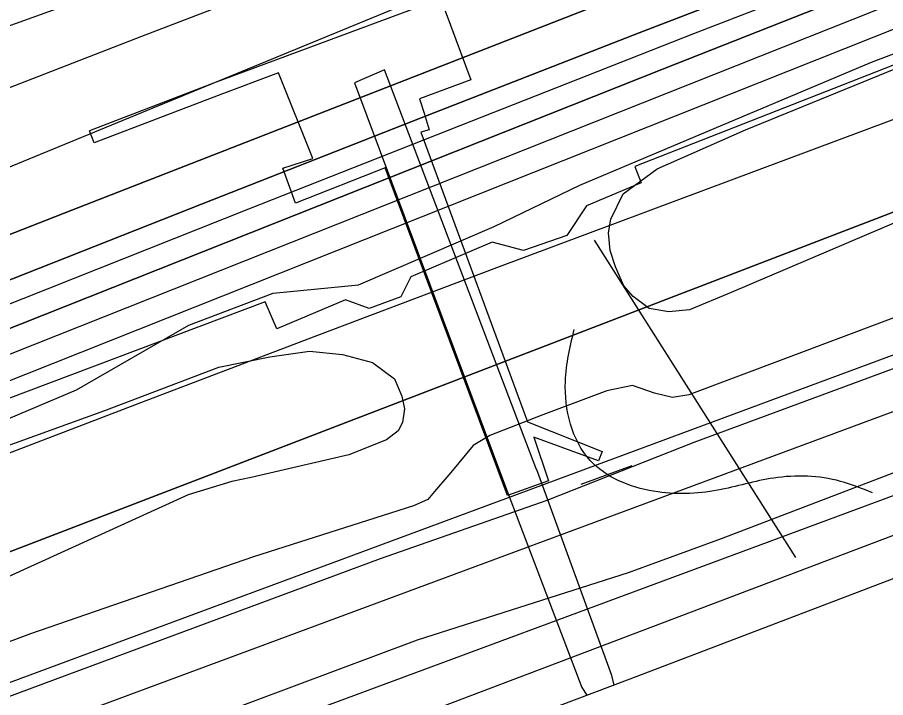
# Model space of a CAD drawing. Extents: x 3651524 to 3689615, y 505651 to 531377.
# Drawn here: x 3673571.8 to 3674060.2, y 514313.9 to 514696.6 of the extents above; entities that cross this region are included whole.
import ezdxf

# ---------------------------------------------------------------- set-up
doc = ezdxf.new("R2010")
doc.units = 0
for name, color, linetype in [('V-CHAN-DOCK', 7, 'Continuous'), ('V-FLOD-BASE', 7, 'Continuous'), ('V-LEVE-TOET', 7, 'Continuous'), ('V-RIVR-EDGE', 7, 'Continuous'), ('V-ROAD-CNTR', 7, 'Continuous'), ('V-RRAP-RVMT', 7, 'Continuous'), ('V-SITE-OTLN', 7, 'Continuous'), ('V-SITE-VEGE', 7, 'Continuous'), ('V-SURV-LINE', 7, 'Continuous'), ('V-TOPO-DPTH', 7, 'Continuous'), ('V-TOPO-MAJR', 7, 'Continuous'), ('V-TOPO-MINR', 7, 'Continuous'), ('V-TOPO-WATR', 7, 'Continuous'), ('V-UTIL-LINE', 7, 'Continuous')]:
    doc.layers.add(name, color=color, linetype=linetype)

msp = doc.modelspace()

# ---------------------------------------------------------------- linework, layer by layer
at = {"layer": 'V-CHAN-DOCK'}
msp.add_line((3673614.976, 514625.902), (3673612.369, 514632.693), dxfattribs=at)
for points in [[(3673915.889, 514746.697), (3673846.333, 514720.685), (3673682.159, 514659.509), (3673612.369, 514632.693)], [(3673812.363, 514700.262), (3673826.848, 514661.455), (3673798.074, 514650.734), (3673800.712, 514642.709)], [(3673718.675, 514665.352), (3673684.731, 514652.706), (3673614.976, 514625.902)], [(3673778.616, 514611.922), (3673728.223, 514592.079), (3673721.19, 514611.787), (3673737.934, 514617.241), (3673718.675, 514665.352)], [(3673800.712, 514642.709), (3673803.46, 514633.307), (3673798.69, 514631.914), (3673858.84, 514469.045), (3673900.726, 514452.313), (3673898.758, 514447.109), (3673862.328, 514460.388), (3673870.561, 514435.896), (3673847.555, 514427.667), (3673778.616, 514611.922)]]:
    msp.add_lwpolyline(points, dxfattribs=at)
at = {"layer": 'V-FLOD-BASE'}
msp.add_line((3673889.003, 514434.002), (3673917.654, 514444.459), dxfattribs=at)
msp.add_lwpolyline([(3673146.537, 514159.764), (3673190.262, 514171.174), (3673201.946, 514175.145), (3673242.904, 514190.491), (3673347.393, 514230.304), (3673452.275, 514270.643), (3673558.865, 514311.513), (3673653.907, 514346.837), (3673776.121, 514392.081), (3673869.721, 514425.036), (3673952.55, 514457.568), (3674077.783, 514503.871), (3674171.772, 514539.455), (3674221.26, 514558.895)], dxfattribs=at)
at = {"layer": 'V-LEVE-TOET'}
for points in [[(3674203.635, 514579.494), (3674087.669, 514536.201), (3673949.564, 514484.276), (3673940.336, 514482.804), (3673930.172, 514485.153), (3673917.894, 514489.474), (3673903.392, 514486.535), (3673867.286, 514472.99), (3673837.504, 514461.308), (3673828.153, 514455.743), (3673815.66, 514440.543), (3673806.454, 514429.834), (3673802.772, 514425.341), (3673794.602, 514421.759), (3673704.585, 514393.042), (3673579.253, 514349.725), (3673430.736, 514294.214), (3673292.629, 514243.081), (3673153.462, 514194.189), (3673071.343, 514171.162), (3672961.808, 514140.679), (3672868.763, 514109.314), (3672804.323, 514085.146), (3672773.621, 514072.01)], [(3674202.406, 514492.595), (3674080.976, 514446.527), (3673967.667, 514403.235), (3673915.4, 514384.09), (3673796.702, 514346.159), (3673658.369, 514294.412), (3673471.833, 514223.791), (3673299.312, 514160.289), (3673201.584, 514125.821), (3673136.867, 514103.498), (3673032.699, 514075.045), (3673025.619, 514074.764), (3673018.156, 514077.711), (3673007.374, 514082.848), (3673003.175, 514083.1), (3672961.914, 514067.26), (3672931.127, 514057.217), (3672831.428, 514023.663), (3672718.931, 513971.062)]]:
    msp.add_lwpolyline(points, dxfattribs=at)
at = {"layer": 'V-RIVR-EDGE'}
msp.add_lwpolyline([(3673501.735, 514443.422), (3673605.099, 514486.99), (3673668.224, 514523.454), (3673715.694, 514541.346), (3673763.732, 514546.03), (3673840.054, 514578.859), (3673888.138, 514602.153), (3673960.252, 514632.591), (3674052.198, 514671.385), (3674127.91, 514700.014), (3674191.018, 514729.874), (3674239.078, 514743.563), (3674285.916, 514748.25), (3674339.395, 514768.528), (3674387.477, 514791.222), (3674436.752, 514810.911), (3674528.672, 514838.899), (3674604.976, 514864.524), (3674644.067, 514892.643), (3674667.483, 514893.786), (3674714.357, 514913.481), (3674784.678, 514946.925), (3674864.629, 514990.551)], dxfattribs=at)
at = {"layer": 'V-ROAD-CNTR'}
msp.add_lwpolyline([(3673561.593, 514241.193), (3674152.535, 514460.139)], dxfattribs=at)
msp.add_spline([(3674052.706, 514429.119), (3674034.832, 514435.549), (3673997.264, 514437.405), (3673965.681, 514430.579), (3673929.707, 514429.956), (3673894.035, 514447.311), (3673880.067, 514491.682), (3673885.055, 514521.023)], degree=3, dxfattribs=at)
at = {"layer": 'V-RRAP-RVMT'}
msp.add_lwpolyline([(3674299.881, 514769.994), (3674302.712, 514763.262), (3673919.033, 514612.627), (3673922.637, 514603.584), (3673891.869, 514590.623), (3673880.865, 514573.89), (3673856.434, 514565.362), (3673838.939, 514570.166), (3673793.222, 514550.544), (3673787.44, 514539.403), (3673769.619, 514532.721), (3673756.46, 514537.705), (3673717.857, 514521.308), (3673711.236, 514536.484), (3673517.531, 514463.673)], dxfattribs=at)
at = {"layer": 'V-SITE-OTLN'}
msp.add_lwpolyline([(3674884.886, 513586.691), (3674650.707, 513515.621), (3674434.078, 513452.967), (3674143.889, 513355.386), (3674063.067, 513326.609), (3673628.897, 513193.61), (3673436.344, 514166.883), (3674074.48, 514409.01), (3674225.471, 514470.088), (3674407.327, 514535.339), (3674600.652, 514605.747), (3674670.688, 514630.016), (3674771.109, 514669.848), (3674961.09, 514740.315)], dxfattribs=at)
at = {"layer": 'V-SITE-VEGE'}
for points in [[(3674442.526, 514744.935), (3674308.982, 514685.58), (3674217.269, 514645.607), (3674190.163, 514634.266), (3673973.344, 514541.766), (3673949.888, 514532.038), (3673938.247, 514530.825), (3673927.194, 514532.771), (3673918.101, 514539.455), (3673912.952, 514545.561), (3673908.191, 514556.204), (3673905.209, 514565.469), (3673904.394, 514575.334), (3673905.559, 514583.033), (3673912.627, 514597.256), (3673931.73, 514611.316), (3673981.4, 514633.344), (3674089.42, 514677.421), (3674119.399, 514683.416), (3674144.444, 514689.005), (3674158.043, 514695.157), (3674170.652, 514702.884)], [(3673520.304, 514438.96), (3673621.038, 514475.322), (3673685.106, 514499.755), (3673713.899, 514505.549), (3673736.187, 514508.762), (3673754.74, 514506.837), (3673771.523, 514502.34), (3673783.975, 514493.296), (3673788.145, 514483.441), (3673789.544, 514476.34), (3673788.381, 514468.642), (3673786.023, 514463.901), (3673779.525, 514458.951), (3673758.236, 514450.413), (3673703.415, 514437.643), (3673692.372, 514435.448), (3673667.923, 514427.889), (3673564.651, 514380.864)]]:
    msp.add_lwpolyline(points, dxfattribs=at)
at = {"layer": 'V-SURV-LINE'}
for points in [[(3673204.656, 514187.935), (3674198.97, 514556.583)], [(3674209.403, 514528.455), (3673215.088, 514159.807)]]:
    msp.add_lwpolyline(points, dxfattribs=at)
at = {"layer": 'V-TOPO-DPTH'}
for points in [[(3673369.07, 514530.871), (3674037.096, 514805.752), (3674101.315, 514831.824), (3674165.692, 514857.494), (3674230.308, 514882.557), (3674295.083, 514907.216), (3674409.443, 514950.138), (3674417.173, 514952.988), (3674424.924, 514955.778), (3674432.708, 514958.477), (3674440.513, 514961.115), (3674479.115, 514973.914), (3674503.722, 514981.973), (3674528.367, 514989.909), (3674553.07, 514997.664), (3674577.812, 515005.298), (3674602.561, 515012.909), (3674627.28, 515020.613), (3674651.957, 515028.455), (3674676.604, 515036.39), (3675470.188, 515294.321)], [(3673369.07, 514530.871), (3674037.096, 514805.752), (3674101.315, 514831.824), (3674165.692, 514857.494), (3674230.308, 514882.557), (3674295.083, 514907.216), (3674409.443, 514950.138), (3674417.173, 514952.988), (3674424.924, 514955.778), (3674432.708, 514958.477), (3674440.513, 514961.115), (3674479.115, 514973.914), (3674503.722, 514981.973), (3674528.367, 514989.909), (3674553.07, 514997.664), (3674577.812, 515005.298), (3674602.561, 515012.909), (3674627.28, 515020.613), (3674651.957, 515028.455), (3674676.604, 515036.39), (3675470.188, 515294.321)], [(3672651.783, 514221.387), (3672786.244, 514272.462), (3672920.651, 514323.676), (3673284.698, 514462.717), (3673292.65, 514465.773), (3673300.593, 514468.851), (3673308.523, 514471.962), (3673316.445, 514475.095), (3673401.163, 514508.803), (3673451.457, 514528.757), (3673501.777, 514548.647), (3673552.135, 514568.439), (3673602.519, 514588.165), (3674373.065, 514888.996), (3674407.128, 514902.038), (3674441.3, 514914.782), (3674475.636, 514927.079), (3674510.081, 514939.076), (3675229.443, 515184.377)], [(3675229.443, 515184.377), (3674510.081, 514939.076), (3674475.636, 514927.079), (3674441.3, 514914.782), (3674407.128, 514902.038), (3674373.065, 514888.996), (3673602.519, 514588.165), (3673552.135, 514568.439), (3673501.777, 514548.647), (3673451.457, 514528.757), (3673401.163, 514508.803), (3673316.445, 514475.095), (3673308.523, 514471.962), (3673300.593, 514468.851), (3673292.65, 514465.773), (3673284.698, 514462.717), (3672920.651, 514323.676), (3672786.244, 514272.462), (3672651.783, 514221.387)], [(3672211.767, 513951.485), (3673199.733, 514346.026), (3673220.929, 514354.485), (3673242.128, 514362.937), (3673263.331, 514371.379), (3673284.536, 514379.814), (3673305.743, 514388.245), (3673326.949, 514396.677), (3673348.155, 514405.111), (3673369.36, 514413.546), (3674419.143, 514831.185), (3674427.038, 514834.306), (3674434.941, 514837.405), (3674442.857, 514840.47), (3674450.783, 514843.512), (3674464.599, 514848.782), (3674465.625, 514849.167), (3674468.722, 514850.266), (3674484.199, 514855.509), (3674492.983, 514858.459), (3674501.777, 514861.377), (3674510.587, 514864.247), (3674519.408, 514867.087), (3675495.662, 515178.441)], [(3672469.633, 514122.417), (3673270.549, 514431.454), (3673289.69, 514438.872), (3673308.817, 514446.326), (3673327.922, 514453.835), (3673347.013, 514461.382), (3673553.743, 514543.442), (3673676.261, 514591.86), (3673798.877, 514640.028), (3673921.639, 514687.822), (3674044.498, 514735.367), (3674406.065, 514874.658), (3674428.224, 514883.039), (3674450.449, 514891.238), (3674472.773, 514899.163), (3674495.163, 514906.907), (3675040.724, 515091.857)], [(3675040.724, 515091.857), (3674495.163, 514906.907), (3674472.773, 514899.163), (3674450.449, 514891.238), (3674428.224, 514883.039), (3674406.065, 514874.658), (3674044.498, 514735.367), (3673921.639, 514687.822), (3673798.877, 514640.028), (3673676.261, 514591.86), (3673553.743, 514543.442), (3673347.013, 514461.382), (3673327.922, 514453.835), (3673308.817, 514446.326), (3673289.69, 514438.872), (3673270.549, 514431.454), (3672469.633, 514122.417)], [(3674856.372, 515004.829), (3674756.809, 514971.538), (3674657.323, 514938.017), (3674481.944, 514878.585), (3674470.229, 514874.538), (3674458.548, 514870.399), (3674446.917, 514866.122), (3674435.318, 514861.754), (3674283.769, 514803.651), (3674196.482, 514770.005), (3674109.276, 514736.15), (3674022.193, 514701.981), (3673935.192, 514667.603), (3673379.459, 514446.85), (3673348.521, 514434.587), (3673317.57, 514422.356), (3673286.601, 514410.17), (3673255.62, 514398.016), (3673068.285, 514324.685), (3672943.66, 514275.806), (3672819.078, 514226.817), (3672694.561, 514177.663)], [(3674856.372, 515004.829), (3674756.809, 514971.538), (3674657.323, 514938.017), (3674481.944, 514878.585), (3674470.229, 514874.538), (3674458.548, 514870.399), (3674446.917, 514866.122), (3674435.318, 514861.754), (3674283.769, 514803.651), (3674196.482, 514770.005), (3674109.276, 514736.15), (3674022.193, 514701.981), (3673935.192, 514667.603), (3673379.459, 514446.85), (3673348.521, 514434.587), (3673317.57, 514422.356), (3673286.601, 514410.17), (3673255.62, 514398.016), (3673068.285, 514324.685), (3672943.66, 514275.806), (3672819.078, 514226.817), (3672694.561, 514177.663)], [(3674680.155, 514918.353), (3674527.49, 514763.99), (3674504.421, 514755.988), (3674503.789, 514755.767), (3674502.528, 514755.313), (3674501.899, 514755.081), (3674492.142, 514751.442), (3674486.638, 514749.38), (3674481.139, 514747.307), (3674475.646, 514745.217), (3674470.158, 514743.116), (3673432.183, 514343.98), (3673394.474, 514329.503), (3673356.755, 514315.051), (3673319.021, 514300.639), (3673281.277, 514286.253), (3673017.36, 514185.82), (3672795.57, 514184.625)], [(3672795.57, 514184.625), (3673199.733, 514346.026), (3673220.929, 514354.485), (3673242.128, 514362.937), (3673263.331, 514371.379), (3673284.536, 514379.814), (3673305.743, 514388.245), (3673326.949, 514396.677), (3673348.155, 514405.111), (3673369.36, 514413.546), (3674419.143, 514831.185), (3674427.038, 514834.306), (3674434.941, 514837.405), (3674442.857, 514840.47), (3674450.783, 514843.512), (3674464.599, 514848.782), (3674465.625, 514849.167), (3674468.722, 514850.266), (3674484.199, 514855.509), (3674492.983, 514858.459), (3674501.777, 514861.377), (3674510.587, 514864.247), (3674519.408, 514867.087), (3674680.155, 514918.353)]]:
    msp.add_lwpolyline(points, dxfattribs=at)
at = {"layer": 'V-TOPO-MAJR'}
msp.add_lwpolyline([(3672591.446, 514271.51), (3673217.186, 514519.594), (3673245.527, 514530.813), (3673273.876, 514542.012), (3673302.236, 514553.181), (3673330.605, 514564.331), (3673519.108, 514638.301), (3673641.878, 514686.044), (3673764.838, 514733.285), (3673888.085, 514779.774), (3674011.523, 514825.761), (3674381.564, 514962.333), (3674399.187, 514968.737), (3674416.85, 514975.022), (3674434.576, 514981.13), (3674452.343, 514987.12), (3674546.1, 515018.205), (3674599.141, 515035.53), (3674652.282, 515052.539)], dxfattribs=at)
at = {"layer": 'V-TOPO-MINR'}
for points in [[(3673369.07, 514530.871), (3674037.096, 514805.752), (3674101.315, 514831.824), (3674165.692, 514857.494), (3674230.308, 514882.557), (3674295.083, 514907.216), (3674409.443, 514950.138), (3674417.173, 514952.988), (3674424.924, 514955.778), (3674432.708, 514958.477), (3674440.513, 514961.115), (3674479.115, 514973.914), (3674503.722, 514981.973), (3674528.367, 514989.909), (3674553.07, 514997.664), (3674577.812, 515005.298), (3674602.561, 515012.909), (3674627.28, 515020.613), (3674651.957, 515028.455), (3674676.604, 515036.39), (3675470.188, 515294.321)], [(3673396.466, 514439.243), (3674174.071, 514748.328), (3674222.025, 514767.28), (3674270.028, 514786.107), (3674318.105, 514804.745), (3674366.231, 514823.258), (3674449.955, 514855.277), (3674456.269, 514857.65), (3674462.6, 514859.973), (3674468.958, 514862.224), (3674475.333, 514864.425), (3674570.68, 514896.73), (3674624.781, 514914.929), (3674678.934, 514932.969), (3674733.166, 514950.772), (3674787.451, 514968.418), (3675506.237, 515200.323)], [(3672651.783, 514221.387), (3672786.244, 514272.462), (3672920.651, 514323.676), (3673284.698, 514462.717), (3673292.65, 514465.773), (3673300.593, 514468.851), (3673308.523, 514471.962), (3673316.445, 514475.095), (3673401.163, 514508.803), (3673451.457, 514528.757), (3673501.777, 514548.647), (3673552.135, 514568.439), (3673602.519, 514588.165), (3674373.065, 514888.996), (3674407.128, 514902.038), (3674441.3, 514914.782), (3674475.636, 514927.079), (3674510.081, 514939.076), (3675229.443, 515184.377)], [(3672469.633, 514122.417), (3673270.549, 514431.454), (3673289.69, 514438.872), (3673308.817, 514446.326), (3673327.922, 514453.835), (3673347.013, 514461.382), (3673553.743, 514543.442), (3673676.261, 514591.86), (3673798.877, 514640.028), (3673921.639, 514687.822), (3674044.498, 514735.367), (3674406.065, 514874.658), (3674428.224, 514883.039), (3674450.449, 514891.238), (3674472.773, 514899.163), (3674495.163, 514906.907), (3675040.724, 515091.857)], [(3672362.816, 513992.51), (3673312.183, 514353.899), (3673325.52, 514358.982), (3673338.855, 514364.073), (3673352.186, 514369.173), (3673365.514, 514374.281), (3673539.781, 514441.145), (3673640.29, 514479.558), (3673740.865, 514517.796), (3673841.541, 514555.771), (3673942.282, 514593.57), (3674443.951, 514781.054), (3674465.505, 514789.021), (3674487.096, 514796.885), (3674508.742, 514804.595), (3674530.426, 514812.201), (3675322.54, 515086.89)], [(3672114.11, 514151.892), (3673044.344, 514505.194), (3673079.972, 514518.529), (3673115.683, 514531.633), (3673151.52, 514544.392), (3673187.44, 514556.921), (3673224.157, 514569.529), (3673241.772, 514575.606), (3673259.375, 514581.716), (3673276.96, 514587.876), (3673294.534, 514594.07), (3673312.095, 514600.302), (3673329.648, 514606.553), (3673347.193, 514612.83), (3673364.73, 514619.126), (3674353.485, 514974.922), (3674381.08, 514984.733), (3674408.723, 514994.404), (3674436.44, 515003.863), (3674464.205, 515013.182), (3674621.047, 515065.159)], [(3672708.766, 514199.446), (3672824.94, 514244.706), (3673263.183, 514415.009), (3673288.162, 514424.748), (3673313.127, 514434.523), (3673338.07, 514444.353), (3673362.999, 514454.22), (3673701.967, 514588.808), (3673827.089, 514638.248), (3673952.319, 514687.412), (3674077.712, 514736.161), (3674203.212, 514784.632), (3674420.688, 514868.214), (3674437.568, 514874.586), (3674454.498, 514880.821), (3674471.501, 514886.851), (3674488.554, 514892.746), (3674771.42, 514988.621), (3674902.727, 515032.933)], [(3672694.561, 514177.663), (3672819.078, 514226.817), (3672943.66, 514275.806), (3673068.285, 514324.685), (3673255.62, 514398.016), (3673286.601, 514410.17), (3673317.57, 514422.356), (3673348.521, 514434.587), (3673379.459, 514446.85), (3673935.192, 514667.603), (3674022.193, 514701.981), (3674109.276, 514736.15), (3674196.482, 514770.005), (3674283.769, 514803.651), (3674435.318, 514861.754), (3674446.917, 514866.122), (3674458.548, 514870.399), (3674470.229, 514874.538), (3674481.944, 514878.585), (3674657.323, 514938.017), (3674756.809, 514971.538), (3674856.372, 515004.829)], [(3673017.36, 514185.82), (3673281.277, 514286.253), (3673319.021, 514300.639), (3673356.755, 514315.051), (3673394.474, 514329.503), (3673432.183, 514343.98), (3674470.158, 514743.116), (3674475.646, 514745.217), (3674481.139, 514747.307), (3674486.638, 514749.38), (3674492.142, 514751.442), (3674501.899, 514755.081), (3674502.528, 514755.313), (3674503.789, 514755.767), (3674504.421, 514755.988), (3674527.49, 514763.99)]]:
    msp.add_lwpolyline(points, dxfattribs=at)
at = {"layer": 'V-TOPO-WATR'}
msp.add_lwpolyline([(3672211.767, 513951.485), (3673199.733, 514346.026), (3673220.929, 514354.485), (3673242.128, 514362.937), (3673263.331, 514371.379), (3673284.536, 514379.814), (3673305.743, 514388.245), (3673326.949, 514396.677), (3673348.155, 514405.111), (3673369.36, 514413.546), (3674419.143, 514831.185), (3674427.038, 514834.306), (3674434.941, 514837.405), (3674442.857, 514840.47), (3674450.783, 514843.512), (3674464.599, 514848.782), (3674465.625, 514849.167), (3674468.722, 514850.266), (3674484.199, 514855.509), (3674492.983, 514858.459), (3674501.777, 514861.377), (3674510.587, 514864.247), (3674519.408, 514867.087), (3675495.662, 515178.441)], dxfattribs=at)
at = {"layer": 'V-UTIL-LINE'}
msp.add_line((3674009.649, 514392.694), (3673896.411, 514571.312), dxfattribs=at)
for points in [[(3673907.56, 514320.969), (3673906.171, 514326.267), (3673864.447, 514441.035), (3673863.464, 514443.183), (3673778.265, 514667.021), (3673761.398, 514659.714)], [(3673761.398, 514659.714), (3673845.815, 514433.91), (3673889.304, 514319.539), (3673892.188, 514315.163)], [(3674184.761, 514426.678), (3673916.235, 514324.245), (3673761.187, 514265.681), (3673588.404, 514201.746), (3673645.281, 513934.29), (3673676.21, 513790.412), (3673697.343, 513699.554), (3673698.74, 513693.248), (3673634.486, 513679.873), (3673674.899, 513450.237), (3673622.466, 513441.625), (3673620.823, 513436.972)]]:
    msp.add_lwpolyline(points, dxfattribs=at)

doc.saveas('drawing.dxf')
